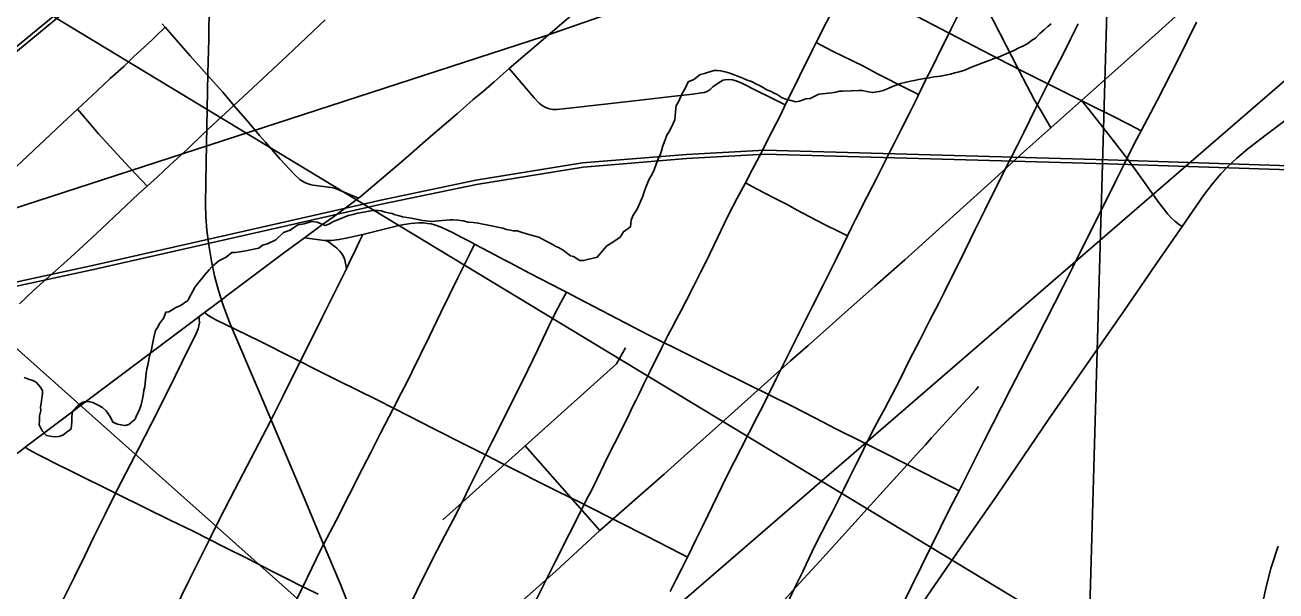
# Model space of a CAD drawing. Extents: x 2.4 to 73.1, y 4.5 to 25.6.
# Drawn here: x 48.2749 to 48.6572, y 22.3304 to 22.5032 of the extents above; entities that cross this region are included whole.
import ezdxf

# ---------------------------------------------------------------- set-up
doc = ezdxf.new("R2010")
doc.units = 0
for name, color, linetype in [('GM_X_City_Street', 7, 'Continuous'), ('GM_X_County_Road', 7, 'Continuous'), ('GM_X_Major_River', 7, 'Continuous'), ('GM_X_Minor_River', 7, 'Continuous'), ('GM_X_Rail_Line', 7, 'Continuous'), ('GM_X_Section', 7, 'Continuous'), ('GM_X_State_Route', 7, 'Continuous'), ('GM_X_Township_Road', 7, 'Continuous'), ('GM_X_US_Shield', 7, 'Continuous'), ('SH_Text', 7, 'Continuous')]:
    doc.layers.add(name, color=color, linetype=linetype)

msp = doc.modelspace()

# ---------------------------------------------------------------- linework, layer by layer
at = {"layer": 'GM_X_City_Street'}
msp.add_line((48.45054, 22.34886), (48.42771, 22.37469), dxfattribs=at)
for points in [[(48.33025, 22.46132), (48.33077, 22.48855), (48.33103, 22.49879), (48.33116, 22.50966), (48.33142, 22.52456), (48.3317, 22.54565)], [(48.48011, 22.53995), (48.48404, 22.53799), (48.49433, 22.53286), (48.49597, 22.53202), (48.51148, 22.52408), (48.51725, 22.52104), (48.52608, 22.51658), (48.52639, 22.51641), (48.545, 22.5071), (48.55725, 22.50078), (48.56238, 22.49813), (48.57532, 22.49138), (48.58027, 22.48881), (48.58747, 22.48526)], [(48.58836, 22.47183), (48.58528, 22.47707), (48.5834, 22.48028), (48.57979, 22.48714), (48.57482, 22.49679), (48.57085, 22.50452), (48.56573, 22.51409), (48.56118, 22.5222), (48.55701, 22.5291), (48.55344, 22.53492)], [(48.43116, 22.32792), (48.4368, 22.3391), (48.44574, 22.35683), (48.44641, 22.35817), (48.44805, 22.36129), (48.44958, 22.3644), (48.4519, 22.36911), (48.45322, 22.37185), (48.45501, 22.37542), (48.45917, 22.38363), (48.46044, 22.38638), (48.4615, 22.38855), (48.46255, 22.39061), (48.46387, 22.39341), (48.46587, 22.39748), (48.46714, 22.40001), (48.46812, 22.40196), (48.46956, 22.40498), (48.47018, 22.40619), (48.47131, 22.40841), (48.47252, 22.41068), (48.47385, 22.4132), (48.47545, 22.41627), (48.47692, 22.41899), (48.47925, 22.42356), (48.48133, 22.42764), (48.483, 22.43104), (48.4876, 22.44059), (48.4896, 22.44465), (48.49119, 22.44778), (48.49251, 22.45031), (48.4943, 22.45367), (48.49501, 22.45499), (48.4971, 22.45898), (48.49931, 22.46321), (48.50321, 22.47076), (48.50583, 22.47594), (48.50691, 22.47817), (48.50722, 22.47886), (48.50912, 22.48265), (48.51155, 22.48761), (48.51555, 22.49568), (48.51666, 22.49787), (48.52283, 22.51007)], [(48.27323, 22.41807), (48.2775, 22.42214), (48.28324, 22.42737), (48.28769, 22.43124), (48.29387, 22.43689), (48.29839, 22.44105), (48.30952, 22.45162), (48.3122, 22.45404), (48.31527, 22.45681), (48.31918, 22.46038), (48.32464, 22.46546), (48.3291, 22.46976), (48.33362, 22.47395), (48.33873, 22.47869), (48.34602, 22.48545), (48.35511, 22.49393), (48.3666, 22.50485)], [(48.18281, 22.37647), (48.18786, 22.38095), (48.20765, 22.3989), (48.21397, 22.40488), (48.21556, 22.40641), (48.21912, 22.40982), (48.22359, 22.41414), (48.22832, 22.41862), (48.23243, 22.42249), (48.23634, 22.42611), (48.24409, 22.43359), (48.25933, 22.4478), (48.26878, 22.45679), (48.28801, 22.47474), (48.29092, 22.47748), (48.29706, 22.48327), (48.30093, 22.48685), (48.30503, 22.4906), (48.30816, 22.49357), (48.31021, 22.49543), (48.31379, 22.49881), (48.31468, 22.49966), (48.31772, 22.50252)], [(48.31675, 22.50363), (48.31772, 22.50252), (48.32103, 22.49871), (48.3253, 22.49379), (48.33053, 22.48805), (48.33531, 22.48272), (48.33833, 22.47915), (48.33873, 22.47869), (48.34357, 22.47302), (48.34655, 22.46952), (48.34834, 22.46742), (48.35281, 22.46227), (48.35728, 22.45753), (48.35885, 22.45609), (48.35952, 22.45559), (48.36034, 22.45514), (48.3611, 22.45481), (48.36199, 22.45454), (48.36283, 22.45434), (48.36376, 22.45418), (48.36841, 22.45359), (48.36943, 22.45338), (48.37032, 22.45309), (48.37192, 22.45242), (48.37678, 22.45036)], [(48.50733, 22.32551), (48.50984, 22.33081), (48.51107, 22.33331), (48.51259, 22.33632), (48.51364, 22.33856), (48.51637, 22.34435), (48.51826, 22.34819), (48.52024, 22.35188), (48.52168, 22.3546), (48.5239, 22.35899), (48.52522, 22.36169), (48.52678, 22.3648), (48.52888, 22.36913), (48.53041, 22.37208), (48.53197, 22.37528), (48.53433, 22.38009), (48.53597, 22.38316), (48.53762, 22.38613), (48.54093, 22.39233), (48.54221, 22.39488), (48.54519, 22.40097), (48.54836, 22.40701), (48.55143, 22.41309), (48.55411, 22.41833), (48.55583, 22.4217), (48.55804, 22.42613), (48.56062, 22.43135), (48.56525, 22.44078), (48.5682, 22.44664), (48.57419, 22.45877), (48.57604, 22.4624), (48.57804, 22.4663), (48.58009, 22.47036), (48.58368, 22.47778), (48.58536, 22.48115), (48.58747, 22.48526), (48.58981, 22.48981), (48.59235, 22.49478), (48.59441, 22.49892), (48.59634, 22.50273), (48.59675, 22.50354)], [(48.53851, 22.31694), (48.54575, 22.33173), (48.55764, 22.35578), (48.5603, 22.36101), (48.5635, 22.36728), (48.56787, 22.37604), (48.57602, 22.39199), (48.58355, 22.40661), (48.58952, 22.41817), (48.5921, 22.42337), (48.59495, 22.42911), (48.59918, 22.43748), (48.60334, 22.44575), (48.60852, 22.45627), (48.61085, 22.46097), (48.61386, 22.46696), (48.61597, 22.47096), (48.6208, 22.48014), (48.62715, 22.49245), (48.63284, 22.50408)], [(48.51666, 22.49787), (48.51994, 22.49615), (48.52187, 22.49514), (48.52775, 22.49228), (48.53111, 22.49065), (48.53522, 22.48846), (48.54467, 22.48362), (48.54789, 22.48197)], [(48.42288, 22.48991), (48.42519, 22.48718), (48.43045, 22.48099), (48.43199, 22.47937), (48.43302, 22.47855), (48.4342, 22.47789), (48.43515, 22.47758), (48.43613, 22.47743), (48.43742, 22.47741), (48.44025, 22.47774), (48.45295, 22.47915), (48.46286, 22.48029), (48.47339, 22.48148), (48.47895, 22.48213), (48.48148, 22.48248), (48.48245, 22.48265), (48.48332, 22.48294), (48.48423, 22.48357), (48.48504, 22.48432)], [(48.48504, 22.48432), (48.48728, 22.48587), (48.4882, 22.48634), (48.48882, 22.4865), (48.48996, 22.48663), (48.4911, 22.48652), (48.49223, 22.4862), (48.4939, 22.4855), (48.49891, 22.48289), (48.50203, 22.48137), (48.50722, 22.47886)], [(48.58747, 22.48526), (48.59087, 22.48357), (48.60112, 22.47849), (48.60668, 22.47574), (48.61247, 22.47276), (48.61597, 22.47096)], [(48.62848, 22.44167), (48.62771, 22.44224), (48.62629, 22.44328), (48.62516, 22.44433), (48.62409, 22.44551), (48.62129, 22.44908), (48.6144, 22.45872), (48.61168, 22.46241), (48.6064, 22.46931), (48.60002, 22.47735), (48.59776, 22.48019)], [(48.29092, 22.47748), (48.29454, 22.47329), (48.29736, 22.47002), (48.30672, 22.45977), (48.30883, 22.45756), (48.3122, 22.45404)], [(48.49501, 22.45499), (48.49615, 22.45438), (48.49842, 22.45317), (48.50133, 22.45169), (48.50371, 22.45048), (48.50777, 22.44837), (48.51079, 22.44673), (48.51257, 22.44574), (48.51681, 22.44352), (48.5194, 22.4422), (48.52362, 22.44014), (48.52624, 22.43887)], [(48.36027, 22.43826), (48.36415, 22.43771), (48.36555, 22.43751), (48.36635, 22.43743), (48.3669, 22.43741), (48.3685, 22.43742), (48.37092, 22.4377), (48.37304, 22.43809), (48.37574, 22.4387), (48.37808, 22.43926), (48.38874, 22.44186), (48.39073, 22.44229), (48.39276, 22.4426), (48.394, 22.44274), (48.39529, 22.44278), (48.39653, 22.44277), (48.39784, 22.44265), (48.39897, 22.44246), (48.40003, 22.44218), (48.4012, 22.44179), (48.40241, 22.44132), (48.404, 22.44056), (48.40554, 22.43982), (48.40836, 22.43834), (48.41118, 22.43686), (48.41228, 22.43629), (48.41695, 22.43384), (48.42131, 22.4315), (48.42292, 22.43065), (48.42923, 22.42732), (48.43873, 22.42242), (48.44033, 22.4216), (48.44381, 22.4198), (48.4559, 22.41345), (48.46556, 22.4085), (48.47018, 22.40619), (48.47276, 22.40491), (48.47966, 22.40151), (48.4856, 22.39857), (48.49608, 22.39339), (48.50206, 22.39041), (48.50968, 22.38661), (48.51881, 22.38195), (48.52264, 22.37992), (48.53115, 22.37569), (48.53197, 22.37528), (48.53678, 22.37288), (48.54487, 22.3688), (48.55837, 22.36198), (48.5603, 22.36101)], [(48.32074, 22.32493), (48.32487, 22.33326), (48.3302, 22.34404), (48.33122, 22.3461), (48.3343, 22.35232), (48.33904, 22.3614), (48.34402, 22.37099), (48.34863, 22.37987), (48.35077, 22.38406), (48.35369, 22.38978), (48.35901, 22.40045), (48.36047, 22.40337), (48.36557, 22.41367), (48.37311, 22.42878), (48.37386, 22.43036), (48.37583, 22.43453), (48.37709, 22.43717), (48.37808, 22.43926)], [(48.35564, 22.32321), (48.35977, 22.33169), (48.3653, 22.34302), (48.36992, 22.35195), (48.37803, 22.36784), (48.38052, 22.37268), (48.38354, 22.37856), (48.3875, 22.38624), (48.38994, 22.391), (48.39163, 22.39426), (48.39317, 22.39738), (48.39572, 22.40262), (48.39835, 22.40803), (48.40194, 22.41541), (48.40455, 22.4208), (48.407, 22.42583), (48.41078, 22.43333), (48.41228, 22.43629)], [(48.37311, 22.42878), (48.37289, 22.42995), (48.37271, 22.43093), (48.37257, 22.43153), (48.37242, 22.43206), (48.3722, 22.43252), (48.37191, 22.43302), (48.37168, 22.43337), (48.37138, 22.43377), (48.37108, 22.43416), (48.37068, 22.43458), (48.37017, 22.43506), (48.36967, 22.43549), (48.36899, 22.43603), (48.36823, 22.43657), (48.3669, 22.43741)], [(48.36314, 22.26809), (48.36443, 22.2706), (48.36657, 22.27475), (48.37629, 22.29388), (48.38106, 22.3033), (48.38554, 22.31215), (48.38823, 22.31745), (48.39031, 22.32156), (48.39216, 22.32547), (48.39465, 22.33046), (48.39973, 22.34073), (48.4032, 22.34734), (48.40656, 22.35364), (48.40965, 22.36004), (48.41063, 22.36194), (48.41558, 22.37193), (48.4175, 22.37581), (48.42698, 22.39466), (48.43159, 22.4041), (48.43485, 22.41109), (48.43622, 22.41385), (48.43762, 22.41659), (48.43864, 22.41847), (48.44033, 22.4216)], [(48.26637, 22.28797), (48.27621, 22.30733), (48.27805, 22.31098), (48.28122, 22.3173), (48.2853, 22.32531), (48.28808, 22.33084), (48.28997, 22.33472), (48.29312, 22.34111), (48.29596, 22.34688), (48.29936, 22.35381), (48.30252, 22.36023), (48.30293, 22.36106), (48.30968, 22.37399), (48.31365, 22.38172), (48.31879, 22.39197), (48.32286, 22.40034), (48.32731, 22.4092), (48.32778, 22.4104), (48.32798, 22.41131), (48.32816, 22.41229), (48.32812, 22.41354), (48.32811, 22.41423)], [(48.32968, 22.4154), (48.33076, 22.41464), (48.33161, 22.41406), (48.33248, 22.41356), (48.33322, 22.41319), (48.33913, 22.41031), (48.3468, 22.40657), (48.35651, 22.40172), (48.35901, 22.40045), (48.36293, 22.39844), (48.37009, 22.39491), (48.38268, 22.38866), (48.3875, 22.38624), (48.39231, 22.38381), (48.39963, 22.38004), (48.4091, 22.3752), (48.41558, 22.37193), (48.42068, 22.36936), (48.43729, 22.36099), (48.44508, 22.35716), (48.44574, 22.35683), (48.456, 22.35162), (48.46489, 22.3471), (48.47518, 22.34185), (48.47731, 22.34076)], [(48.40251, 22.35215), (48.42771, 22.37469), (48.45567, 22.39971), (48.45837, 22.40466)], [(48.50519, 22.32579), (48.51043, 22.33151), (48.51775, 22.33953), (48.52946, 22.35239), (48.53133, 22.35446), (48.53716, 22.36089), (48.54443, 22.36886), (48.54733, 22.37207), (48.55004, 22.37504), (48.5519, 22.37711), (48.55754, 22.38327), (48.56303, 22.38919), (48.56549, 22.39196), (48.56628, 22.39287)], [(48.27489, 22.37426), (48.27617, 22.37353), (48.27843, 22.37225), (48.28064, 22.3711), (48.28423, 22.36929), (48.28935, 22.3668), (48.30252, 22.36023), (48.31177, 22.35572), (48.31899, 22.35214), (48.32624, 22.34863), (48.33122, 22.3461), (48.33568, 22.34382), (48.34303, 22.3402), (48.35012, 22.33657), (48.355, 22.33408), (48.35977, 22.33169), (48.36024, 22.33145), (48.36443, 22.32942)], [(48.37819, 22.29248), (48.37826, 22.29962), (48.37818, 22.3018), (48.3779, 22.30648), (48.3774, 22.31083), (48.37658, 22.31545), (48.3756, 22.31972), (48.37441, 22.32393), (48.37322, 22.32749), (48.37119, 22.33272), (48.36572, 22.34562), (48.36015, 22.35887)]]:
    msp.add_lwpolyline(points, dxfattribs=at)
at = {"layer": 'GM_X_County_Road'}
for points in [[(48.59776, 22.48019), (48.61078, 22.49178), (48.62028, 22.50027), (48.62855, 22.5078), (48.63846, 22.51675), (48.64493, 22.52257), (48.65141, 22.52839), (48.65907, 22.53521), (48.66577, 22.54124), (48.67986, 22.5539), (48.68447, 22.55798)], [(48.58836, 22.47183), (48.59313, 22.47607), (48.59776, 22.48019)], [(48.53457, 22.42351), (48.5437, 22.43156), (48.56266, 22.44859), (48.57118, 22.4563), (48.58013, 22.46449), (48.58836, 22.47183)], [(48.52379, 22.41386), (48.53183, 22.42103), (48.53457, 22.42351)], [(48.45054, 22.34886), (48.47022, 22.36603), (48.47737, 22.37246), (48.48685, 22.38096), (48.50883, 22.40066), (48.51423, 22.40533), (48.5216, 22.41199), (48.52379, 22.41386)], [(48.39279, 22.29648), (48.39736, 22.30017), (48.40051, 22.30388), (48.42028, 22.32154), (48.42662, 22.32721), (48.4371, 22.33645), (48.45054, 22.34886)]]:
    msp.add_lwpolyline(points, dxfattribs=at)
at = {"layer": 'GM_X_Major_River'}
msp.add_lwpolyline([(48.65783, 22.34407), (48.65556, 22.33729), (48.65407, 22.33126), (48.65233, 22.32295)], dxfattribs=at)
at = {"layer": 'GM_X_Minor_River'}
for points in [[(47.80764, 21.75007), (48.75069, 22.56484)], [(48.58848, 22.50362), (48.58751, 22.50288), (48.58635, 22.50177), (48.58499, 22.50067), (48.58362, 22.49918), (48.58246, 22.49845), (48.5813, 22.49753), (48.57976, 22.49681), (48.57861, 22.49627), (48.57726, 22.49555), (48.57573, 22.49482), (48.57438, 22.49429), (48.57285, 22.49357), (48.5717, 22.49322), (48.57074, 22.49286), (48.56978, 22.49251), (48.56844, 22.49197), (48.5646, 22.49055), (48.56345, 22.49001), (48.56211, 22.48947), (48.56038, 22.48895), (48.55905, 22.4886), (48.55771, 22.48825), (48.55618, 22.48791), (48.55465, 22.48757), (48.55275, 22.48743), (48.55122, 22.48709), (48.5497, 22.48694), (48.54798, 22.4866), (48.54664, 22.48626), (48.5455, 22.48609), (48.54416, 22.48575), (48.54244, 22.48541), (48.5411, 22.48488), (48.54014, 22.48452), (48.5386, 22.4838), (48.53707, 22.48327), (48.53592, 22.48292), (48.53382, 22.48259), (48.5325, 22.48282), (48.5308, 22.48324), (48.52966, 22.48327), (48.52738, 22.48314), (48.52472, 22.48301), (48.52377, 22.48304), (48.52262, 22.48269), (48.52148, 22.48253), (48.51748, 22.48206), (48.51479, 22.4808), (48.51345, 22.48064), (48.51154, 22.47993)], [(48.51154, 22.47993), (48.51039, 22.47977), (48.50737, 22.4806), (48.50625, 22.48101), (48.50475, 22.482), (48.50381, 22.4824), (48.50269, 22.483), (48.50156, 22.48341), (48.50025, 22.4842), (48.49931, 22.4848), (48.49837, 22.4852), (48.49687, 22.486), (48.49555, 22.48641), (48.49424, 22.48701), (48.49274, 22.48762), (48.49161, 22.48803), (48.48991, 22.48864), (48.4884, 22.48906), (48.48746, 22.48927), (48.48651, 22.4893), (48.48537, 22.48933), (48.4825, 22.48845), (48.48116, 22.4881), (48.47923, 22.48663), (48.4775, 22.48592), (48.47669, 22.48404), (48.4757, 22.48236), (48.47449, 22.47954), (48.4739, 22.4786), (48.47366, 22.47671), (48.47341, 22.47425), (48.4724, 22.47199), (48.4716, 22.47049), (48.47101, 22.46956), (48.4706, 22.46843), (48.4702, 22.4673), (48.46979, 22.46636), (48.46937, 22.46485), (48.46896, 22.46353), (48.46816, 22.46185), (48.46775, 22.46072), (48.46714, 22.45902), (48.46654, 22.45771), (48.46574, 22.4564), (48.46534, 22.45546), (48.46473, 22.45396), (48.46412, 22.45226), (48.46371, 22.45094), (48.4633, 22.45), (48.4619, 22.447), (48.46131, 22.44607), (48.46071, 22.44513), (48.46011, 22.44363), (48.45986, 22.44155), (48.45774, 22.44008), (48.45675, 22.4384), (48.45424, 22.43675), (48.45269, 22.43584), (48.44976, 22.4323), (48.44555, 22.43127), (48.44441, 22.4313), (48.44254, 22.43249), (48.4416, 22.4327), (48.43937, 22.43447), (48.43787, 22.43527), (48.43693, 22.43567), (48.43599, 22.43626), (48.43412, 22.43726), (48.43187, 22.43846), (48.4296, 22.43908), (48.42809, 22.4395), (48.42678, 22.43991), (48.42527, 22.44033), (48.42413, 22.44036), (48.42318, 22.44057), (48.42205, 22.44079), (48.42092, 22.4412), (48.41884, 22.44163), (48.41752, 22.44186), (48.41638, 22.44208), (48.41544, 22.44229), (48.4143, 22.44251), (48.41336, 22.44272), (48.41185, 22.44295), (48.41033, 22.44299), (48.40882, 22.44341), (48.40712, 22.44364), (48.4056, 22.44368), (48.40465, 22.4437), (48.39913, 22.44327), (48.39648, 22.44353), (48.39289, 22.44419), (48.39024, 22.44464), (48.38892, 22.44505), (48.38797, 22.44526), (48.38703, 22.44567), (48.3859, 22.44589), (48.38496, 22.4461), (48.38383, 22.44651), (48.38269, 22.44654), (48.38117, 22.44658)], [(48.38117, 22.44658), (48.38003, 22.44642), (48.37831, 22.44608), (48.37659, 22.44574), (48.37506, 22.4454), (48.37372, 22.44506), (48.37238, 22.44452), (48.37065, 22.4438), (48.36893, 22.44309), (48.36777, 22.44236), (48.36662, 22.44201), (48.36418, 22.44302), (48.36247, 22.44325), (48.36018, 22.44255), (48.35827, 22.44222), (48.35595, 22.44057), (48.35384, 22.43986), (48.35151, 22.43764), (48.34901, 22.43638), (48.34748, 22.43603), (48.34632, 22.43511), (48.34383, 22.43461), (48.34231, 22.43427), (48.33925, 22.43377), (48.33812, 22.4338), (48.33637, 22.43233), (48.33406, 22.43125), (48.33193, 22.4294), (48.33114, 22.42847), (48.32977, 22.4268), (48.32899, 22.42587), (48.32762, 22.42419), (48.32684, 22.42326), (48.32624, 22.42214), (48.32564, 22.42102), (48.32464, 22.41914), (48.32232, 22.41749), (48.32098, 22.41696), (48.31982, 22.41622), (48.31886, 22.41568), (48.31791, 22.41551), (48.31729, 22.41382), (48.31611, 22.41214), (48.31532, 22.41083), (48.31473, 22.4099), (48.31429, 22.40782), (48.31386, 22.40574), (48.31343, 22.40366), (48.31302, 22.40253), (48.31281, 22.40159), (48.31259, 22.40046), (48.31237, 22.39932), (48.31215, 22.39819), (48.31193, 22.39686), (48.31145, 22.3927), (48.31123, 22.39156), (48.311, 22.39005), (48.31079, 22.38911), (48.31057, 22.38816), (48.31036, 22.38722), (48.30975, 22.38552), (48.30895, 22.38402), (48.30854, 22.3829), (48.3066, 22.38124), (48.30545, 22.38089), (48.30413, 22.38111), (48.30319, 22.38132), (48.30168, 22.38193), (48.30096, 22.38347), (48.30041, 22.38443), (48.29968, 22.3854), (48.29856, 22.38638), (48.29725, 22.38717), (48.29556, 22.38797), (48.29462, 22.38819), (48.29348, 22.38821), (48.29253, 22.38805), (48.29117, 22.38713), (48.28942, 22.38528), (48.28919, 22.38358), (48.28916, 22.38244), (48.28911, 22.38073), (48.2889, 22.37978), (48.28735, 22.37868), (48.28639, 22.37795), (48.28524, 22.3776), (48.28391, 22.37744), (48.28258, 22.37767), (48.28145, 22.37788), (48.28015, 22.37925), (48.27925, 22.38117), (48.27928, 22.3825), (48.27932, 22.38383), (48.27974, 22.38552), (48.27958, 22.38667), (48.27979, 22.38761), (48.28002, 22.38932), (48.28024, 22.39045), (48.28027, 22.39159), (48.27954, 22.39275), (48.27824, 22.39411)], [(48.27824, 22.39411), (48.27731, 22.3947), (48.27599, 22.39512), (48.27467, 22.39553)]]:
    msp.add_lwpolyline(points, dxfattribs=at)
at = {"layer": 'GM_X_Rail_Line'}
for points in [[(47.88411, 22.27606), (47.92982, 22.29205), (47.97446, 22.30904), (48.02374, 22.33299), (48.06587, 22.35364), (48.10111, 22.37235), (48.12598, 22.38786), (48.15254, 22.40422), (48.17368, 22.41861), (48.2209, 22.45281), (48.28431, 22.50499), (48.37006, 22.57725), (48.40233, 22.60809), (48.42152, 22.63048), (48.43984, 22.65055), (48.45932, 22.68953), (48.47132, 22.71318), (48.51777, 22.80471), (48.52911, 22.82769), (48.54016, 22.8434), (48.5547, 22.8562), (48.58668, 22.87714), (48.75853, 22.97489)], [(46.37711, 21.82964), (47.12758, 22.0728), (48.07818, 22.38437), (48.43367, 22.49981), (48.47937, 22.5158), (48.52401, 22.53278), (48.5733, 22.55674), (48.61543, 22.57739), (48.65067, 22.59609), (48.67554, 22.61161), (48.7021, 22.62796), (48.72324, 22.64236), (48.75853, 22.66792)], [(48.37405, 22.58337), (48.28412, 22.50634), (48.23305, 22.46441), (48.20931, 22.44602), (48.17684, 22.42249), (48.16061, 22.4118), (48.14232, 22.40009), (48.13163, 22.39577), (48.11899, 22.39238), (48.09207, 22.38683), (48.07152, 22.38355), (48.02528, 22.37872), (47.98891, 22.37635), (47.95695, 22.37389), (47.94418, 22.37132)], [(47.78244, 22.35703), (47.96044, 22.37276), (48.01871, 22.37718), (48.06211, 22.38095), (48.10006, 22.38618), (48.13517, 22.39283), (48.1527, 22.39763), (48.21233, 22.41074), (48.25552, 22.42109), (48.29554, 22.42975), (48.35266, 22.44271), (48.38359, 22.44975), (48.41265, 22.4558), (48.44528, 22.46109), (48.47701, 22.46373), (48.50096, 22.465), (48.60582, 22.4621), (48.74154, 22.45758), (48.75853, 22.45703)], [(47.78253, 22.3558), (47.96137, 22.37163), (48.02004, 22.37584), (48.06226, 22.37971), (48.10026, 22.38496), (48.13545, 22.39162), (48.153, 22.39642), (48.21261, 22.40953), (48.25579, 22.41988), (48.29581, 22.42853), (48.35294, 22.4415), (48.38385, 22.44854), (48.41288, 22.45457), (48.44543, 22.45985), (48.4771, 22.46249), (48.50097, 22.46375), (48.60578, 22.46086), (48.7415, 22.45633), (48.75853, 22.45579)]]:
    msp.add_lwpolyline(points, dxfattribs=at)
at = {"layer": 'GM_X_Section'}
msp.add_lwpolyline([(48.10409, 22.56863), (48.60701, 22.56073), (48.5925, 22.05433), (48.09283, 22.06235)], close=True, dxfattribs=at)
at = {"layer": 'GM_X_State_Route'}
for points in [[(48.54045, 22.467), (48.54109, 22.46825), (48.54276, 22.47157), (48.54472, 22.47545), (48.54746, 22.48102), (48.54789, 22.48197), (48.54863, 22.48335), (48.54975, 22.48573), (48.55225, 22.49069), (48.55488, 22.49596), (48.55725, 22.50078), (48.55776, 22.50182), (48.5627, 22.51173), (48.56533, 22.51702), (48.56826, 22.52291), (48.57107, 22.52855), (48.57387, 22.53416), (48.57462, 22.53567), (48.57771, 22.54179), (48.58013, 22.54657), (48.58583, 22.55784), (48.58881, 22.56359)], [(48.61927, 22.42837), (48.62848, 22.44167), (48.63505, 22.45115), (48.63768, 22.45465), (48.6403, 22.45776), (48.64245, 22.46003), (48.64519, 22.46261), (48.64855, 22.46541), (48.65423, 22.46978), (48.66841, 22.48039), (48.68056, 22.48956), (48.688, 22.49517), (48.69784, 22.50277), (48.70533, 22.50833), (48.71632, 22.51648), (48.72901, 22.52598), (48.73186, 22.52814)], [(48.36546, 22.44207), (48.3691, 22.44467), (48.37438, 22.44849), (48.37678, 22.45036), (48.37707, 22.45059), (48.38517, 22.45732), (48.39057, 22.462), (48.39879, 22.46913), (48.407, 22.47622), (48.40794, 22.47702), (48.40885, 22.47784), (48.41187, 22.48047), (48.41494, 22.48305), (48.41821, 22.48587), (48.42288, 22.48991), (48.42502, 22.49175), (48.43463, 22.50007), (48.44101, 22.50546), (48.44214, 22.50643)], [(48.472, 22.33022), (48.47391, 22.33391), (48.4756, 22.33729), (48.47731, 22.34076), (48.47997, 22.34618), (48.48203, 22.35033), (48.48648, 22.35951), (48.48953, 22.36582), (48.49359, 22.37375), (48.4986, 22.38357), (48.5004, 22.38708), (48.50206, 22.39041), (48.50453, 22.39533), (48.50927, 22.40495), (48.51407, 22.4145), (48.51559, 22.41752), (48.51875, 22.42381), (48.52118, 22.42865), (48.52241, 22.43115), (48.5248, 22.43594), (48.52624, 22.43887), (48.52749, 22.44141), (48.52868, 22.44385), (48.53214, 22.45066), (48.53515, 22.45659), (48.53938, 22.46493), (48.54045, 22.467)], [(48.33561, 22.41981), (48.3364, 22.4204), (48.34855, 22.42959), (48.35429, 22.43386), (48.36027, 22.43826), (48.36505, 22.44178), (48.36546, 22.44207)], [(48.51157, 22.27175), (48.52365, 22.28949), (48.52801, 22.29591), (48.54052, 22.31414), (48.54213, 22.31649), (48.55304, 22.33236), (48.56349, 22.34754), (48.56819, 22.35421), (48.57193, 22.35961), (48.58789, 22.38301), (48.60038, 22.40104), (48.61062, 22.41588), (48.61841, 22.42712), (48.61927, 22.42837)], [(48.22368, 22.33567), (48.23079, 22.34106), (48.24742, 22.3536), (48.27179, 22.37193), (48.27325, 22.37302), (48.27489, 22.37426), (48.30555, 22.3973), (48.31573, 22.40497), (48.32718, 22.41354), (48.32811, 22.41423), (48.32968, 22.4154), (48.33561, 22.41981)]]:
    msp.add_lwpolyline(points, dxfattribs=at)
at = {"layer": 'GM_X_Township_Road'}
msp.add_lwpolyline([(48.36015, 22.35887), (48.34649, 22.39104), (48.3375, 22.4122), (48.33552, 22.4174), (48.33398, 22.4221), (48.33279, 22.42658), (48.33183, 22.43112), (48.33103, 22.43601), (48.33048, 22.44061), (48.33017, 22.44462), (48.33006, 22.44863), (48.33025, 22.46132)], dxfattribs=at)
at = {"layer": 'GM_X_US_Shield'}
msp.add_lwpolyline([(48.75853, 22.05143), (48.75853, 22.55728), (48.60701, 22.56073), (48.5925, 22.05433)], close=True, dxfattribs=at)
at = {"layer": 'SH_Text'}
msp.add_lwpolyline([(48.98583, 22.0812), (47.89355, 22.74171), (48.98583, 21.76911)], close=True, dxfattribs=at)

doc.saveas('drawing.dxf')
